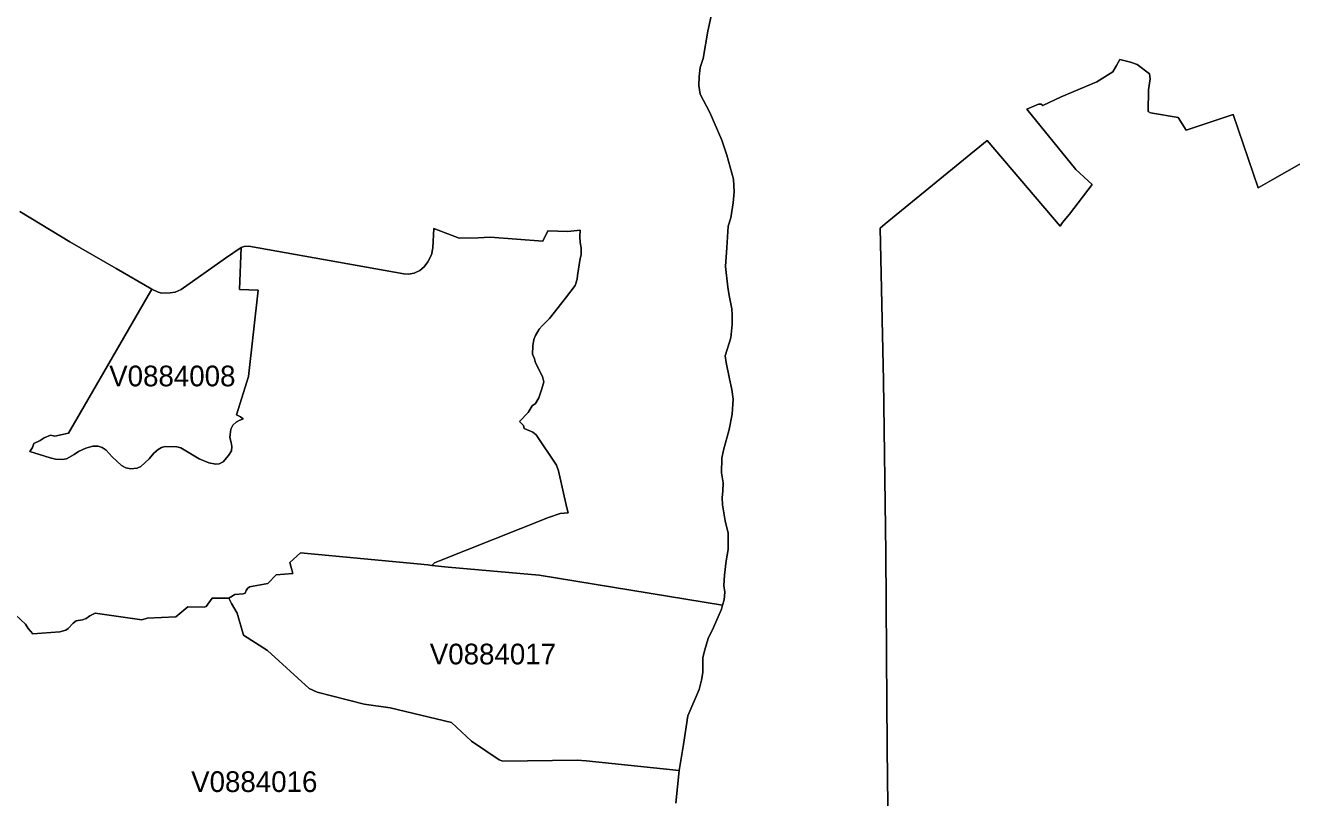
# Model space of a CAD drawing. Extents: x 369010 to 735936, y 6377141 to 6616555.
# Drawn here: x 520385 to 526500, y 6508749 to 6512481 of the extents above; entities that cross this region are included whole.
import ezdxf
from ezdxf.enums import TextEntityAlignment as Align

# ---------------------------------------------------------------- set-up
doc = ezdxf.new("R2010")
doc.units = 0
doc.header["$LTSCALE"] = 40
doc.layers.add('3', color=7, linetype='Continuous', lineweight=13)
doc.layers.add('4', color=7, linetype='Continuous')

msp = doc.modelspace()

# ---------------------------------------------------------------- linework, layer by layer
at = {"layer": '3'}
for points in [[(523064.64, 6511353.48), (523051.07, 6511272.05), (523049.41, 6511253.35), (523039.98, 6511222.73), (522993.3, 6511161.66), (522915.68, 6511064.51), (522880.76, 6511028.76), (522866.36, 6511011.88), (522847.83, 6510981.26), (522840.05, 6510963.38), (522835.08, 6510931.94), (522833.26, 6510891.22), (522843.52, 6510869.05), (522848.65, 6510850.51), (522882.75, 6510783.15), (522887.88, 6510757.66), (522879.44, 6510724.56), (522864.05, 6510681.2), (522847.99, 6510654.06), (522832.77, 6510641.31), (522813.24, 6510610.69), (522770.37, 6510567), (522789.9, 6510546.64), (522794.04, 6510533.07), (522835.58, 6510514.37), (522850.97, 6510502.45), (522949.28, 6510354.82), (522959.38, 6510328.51), (522997.61, 6510156.05), (523005.55, 6510124.94), (522968.15, 6510121.46), (522911.38, 6510101.93), (522384.25, 6509893.9), (522361.41, 6509883.8), (522347.18, 6509871.22), (522347.51, 6509870.89), (522426.62, 6509862.62), (522865.7, 6509823.39), (523751.64, 6509678.74), (523759.26, 6509704.89), (523761.91, 6509742.29), (523758.43, 6509774.57), (523760.25, 6509823.72), (523769.52, 6509893.4), (523778.79, 6509948.02), (523778.79, 6510026.13), (523764.39, 6510086.54), (523750.82, 6510163.83), (523749.99, 6510199.42), (523753.3, 6510230.03), (523754.79, 6510269.76), (523747.18, 6510318.91), (523748, 6510389.41), (523755.62, 6510427.65), (523782.76, 6510527.94), (523798.65, 6510602.58), (523802.95, 6510673.92), (523796.99, 6510721.42), (523784.25, 6510772.39), (523768.19, 6510852.16), (523763.89, 6510884.44), (523791.53, 6510970.5), (523798.32, 6511035.87), (523798.32, 6511082.55), (523796.66, 6511110.52), (523783.09, 6511175.06), (523777.13, 6511215.94), (523765.55, 6511314.75), (523771.5, 6511407.26), (523779.28, 6511510.04), (523791.2, 6511549.93), (523803.12, 6511623.08), (523807.58, 6511675.38), (523805.1, 6511737.44), (523772.83, 6511853.79), (523747.34, 6511925.13), (523689.91, 6512059.85), (523644.07, 6512148.06), (523637.61, 6512190.43), (523638.44, 6512233.79), (523643.4, 6512276.16), (523657.14, 6512320.35), (523680.81, 6512452.09), (523713.08, 6512598.73)], [(523713.08, 6512598.73), (523680.81, 6512452.09), (523657.14, 6512320.35), (523643.4, 6512276.16), (523638.44, 6512233.79), (523637.61, 6512190.43), (523644.07, 6512148.06), (523689.91, 6512059.85), (523747.34, 6511925.13), (523772.83, 6511853.79), (523805.1, 6511737.44), (523807.58, 6511675.38), (523803.12, 6511623.08), (523791.2, 6511549.93), (523779.28, 6511510.04), (523771.5, 6511407.26), (523765.55, 6511314.75), (523777.13, 6511215.94), (523783.09, 6511175.06), (523796.66, 6511110.52), (523798.32, 6511082.55), (523798.32, 6511035.87), (523791.53, 6510970.5), (523763.89, 6510884.44), (523768.19, 6510852.16), (523784.25, 6510772.39), (523796.99, 6510721.42), (523802.95, 6510673.92), (523798.65, 6510602.58), (523782.76, 6510527.94), (523755.62, 6510427.65), (523748, 6510389.41), (523747.18, 6510318.91), (523754.79, 6510269.76), (523753.3, 6510230.03), (523749.99, 6510199.42), (523750.82, 6510163.83), (523764.39, 6510086.54), (523778.79, 6510026.13), (523778.79, 6509948.02), (523769.52, 6509893.4), (523760.25, 6509823.72), (523758.43, 6509774.57)], [(524562.78, 6508027.67), (524548.55, 6508824.24), (524545.24, 6509202.09), (524539.11, 6509932.79), (524528.85, 6510764.94), (524512.8, 6511500.94), (524536.63, 6511521.3), (525028.51, 6511924.3), (525382.35, 6511509.38), (525393.44, 6511528.08), (525426.54, 6511568.8), (525536.11, 6511711.96), (525457.16, 6511783.29), (525220.16, 6512075.4), (525276.93, 6512099.07), (525289.67, 6512100.06), (525297.29, 6512093.11), (525386.33, 6512135.65), (525559.11, 6512206.81), (525636.24, 6512255.31), (525653.45, 6512286.75), (525670.33, 6512314.72), (525720.48, 6512301.98), (525752.75, 6512290.89), (525813, 6512246.87), (525816.31, 6512221.38), (525808.69, 6512169.58), (525806.54, 6512063.82), (525817.46, 6512057.03), (525951.52, 6512035.85), (525990.75, 6511973.62), (526216.83, 6512050.25), (526337.81, 6511695.41), (526404.84, 6511734.47), (526759.84, 6511934.73)], [(526759.84, 6511934.73), (526404.84, 6511734.47), (526337.81, 6511695.41), (526216.83, 6512050.25), (525990.75, 6511973.62), (525951.52, 6512035.85), (525817.46, 6512057.03), (525806.54, 6512063.82), (525808.69, 6512169.58), (525816.31, 6512221.38), (525813, 6512246.87), (525752.75, 6512290.89), (525720.48, 6512301.98), (525670.33, 6512314.72), (525653.45, 6512286.75), (525636.24, 6512255.31), (525559.11, 6512206.81), (525386.33, 6512135.65), (525297.29, 6512093.11), (525289.67, 6512100.06), (525276.93, 6512099.07), (525220.16, 6512075.4), (525457.16, 6511783.29), (525536.11, 6511711.96), (525426.54, 6511568.8), (525393.44, 6511528.08), (525382.35, 6511509.38), (525028.51, 6511924.3), (524536.63, 6511521.3), (524512.8, 6511500.94), (524528.85, 6510764.94), (524539.11, 6509932.79), (524545.24, 6509202.09), (524548.55, 6508824.24), (524562.78, 6508027.67)], [(520357.82, 6511580.38), (520599.62, 6511435.07), (520822.89, 6511305.15), (520995.84, 6511206.34), (521026.95, 6511191.12), (521044.66, 6511186.98), (521083.72, 6511188.63), (521108.38, 6511191.94), (521138, 6511203.86), (521351.01, 6511354.8), (521427.31, 6511407.43), (521442.2, 6511412.23), (521464.21, 6511413.88), (522213.28, 6511280.32), (522234.47, 6511278.67), (522262.44, 6511283.63), (522289.58, 6511295.55), (522309.94, 6511314.25), (522327.81, 6511338.08), (522345.69, 6511371.18), (522353.3, 6511405.94), (522358.1, 6511499.45), (522479.41, 6511451.95), (522572.1, 6511454.1), (522629.86, 6511457.41), (522883.91, 6511437.88), (522907.74, 6511488.03), (523005.22, 6511483.73), (523064.64, 6511491.34), (523062.98, 6511458.24), (523063.81, 6511431.92), (523068.94, 6511404.78), (523068.94, 6511371.35), (523064.64, 6511353.48)], [(522327.81, 6511338.08), (522309.94, 6511314.25), (522289.58, 6511295.55), (522262.44, 6511283.63), (522234.47, 6511278.67), (522213.28, 6511280.32), (521464.21, 6511413.88), (521442.2, 6511412.23), (521427.31, 6511407.43), (521418.87, 6511203.53), (521508.73, 6511200.88), (521462.89, 6510783.81), (521403.97, 6510598.12), (521424.33, 6510589.51), (521437.07, 6510579.41), (521417.54, 6510571.63), (521403.14, 6510563.19), (521386.26, 6510547.97), (521376.83, 6510529.27), (521373.52, 6510503.61), (521372.69, 6510489.21), (521379.48, 6510464.55), (521382.79, 6510445.02), (521381.13, 6510424.67), (521366.73, 6510402.49), (521339.59, 6510371.04), (521320.89, 6510361.78), (521304.01, 6510360.12), (521270.9, 6510366.91), (521224.23, 6510385.61), (521135.19, 6510439.4), (521116.49, 6510444.53), (521060.55, 6510446.18), (521041.85, 6510441.22), (521025.63, 6510430.96), (521006.1, 6510413.91), (520982.43, 6510386.77), (520943.37, 6510348.54), (520925.5, 6510340.92), (520894.55, 6510337.12), (520869.89, 6510342.08), (520849.53, 6510353.17), (520804.68, 6510395.7), (520774.89, 6510427.15), (520756.19, 6510440.72), (520735.83, 6510446.68), (520711.34, 6510446.68), (520677.41, 6510437.25), (520641.66, 6510422.02), (520619.98, 6510407.29), (520584.39, 6510386.1), (520564.04, 6510383.62), (520530.94, 6510384.45), (520505.45, 6510390.41), (520406.31, 6510420.86), (520419.88, 6510441.38), (520426.67, 6510459.92), (520456.29, 6510475.31), (520475.49, 6510487.23), (520506.11, 6510499.97), (520528.12, 6510494.84), (520592.67, 6510510.23), (520651.09, 6510609.53), (520995.84, 6511206.34), (520822.89, 6511305.15), (520599.62, 6511435.07), (520357.82, 6511580.38)], [(520337.13, 6509632.73), (520386.45, 6509586.72), (520399.03, 6509566.36), (520421.21, 6509540.88), (520551.96, 6509550.81), (520579.93, 6509557.59), (520591.01, 6509566.03), (520615.51, 6509591.52), (520630.9, 6509602.61), (520660.53, 6509608.57), (520678.4, 6509615.35), (520697.1, 6509627.1), (520722.42, 6509639.85), (520946.68, 6509608.07), (520973.82, 6509616.51), (521112.19, 6509622.47), (521168.79, 6509671.46), (521250.22, 6509669.64), (521257.83, 6509672.29), (521286.63, 6509712.17), (521367.89, 6509712.34), (521396.52, 6509730.87), (521437.24, 6509733.36), (521445.68, 6509737.66), (521450.81, 6509750.4), (521457.59, 6509759.67), (521467.85, 6509768.28), (521555.24, 6509784.33), (521596.78, 6509825.38), (521676.55, 6509831.34), (521661.33, 6509884.79), (521712.97, 6509932.46), (522328.31, 6509874.37), (522347.18, 6509871.22), (522361.41, 6509883.8), (522384.25, 6509893.9), (522911.38, 6510101.93), (522968.15, 6510121.46), (523005.55, 6510124.94), (522997.61, 6510156.05), (522959.38, 6510328.51), (522949.28, 6510354.82), (522850.97, 6510502.45), (522835.58, 6510514.37), (522794.04, 6510533.07), (522789.9, 6510546.64), (522770.37, 6510567), (522813.24, 6510610.69), (522832.77, 6510641.31), (522847.99, 6510654.06), (522864.05, 6510681.2), (522879.44, 6510724.56), (522887.88, 6510757.66), (522882.75, 6510783.15), (522848.65, 6510850.51), (522843.52, 6510869.05), (522833.26, 6510891.22), (522835.08, 6510931.94), (522840.05, 6510963.38), (522847.83, 6510981.26), (522866.36, 6511011.88), (522880.76, 6511028.76), (522915.68, 6511064.51), (522993.3, 6511161.66), (523039.98, 6511222.73), (523049.41, 6511253.35), (523051.07, 6511272.05), (523064.64, 6511353.48), (523068.94, 6511371.35), (523068.94, 6511404.78), (523063.81, 6511431.92), (523062.98, 6511458.24), (523064.64, 6511491.34), (523005.22, 6511483.73), (522907.74, 6511488.03), (522883.91, 6511437.88), (522629.86, 6511457.41), (522572.1, 6511454.1), (522479.41, 6511451.95), (522358.1, 6511499.45), (522353.3, 6511405.94), (522345.69, 6511371.18), (522327.81, 6511338.08)], [(523758.43, 6509774.57), (523761.91, 6509742.29), (523759.26, 6509704.89), (523751.64, 6509678.74), (523745.69, 6509659.05), (523707.12, 6509570.83), (523681.64, 6509517.21), (523665.58, 6509463.75), (523656.98, 6509426.35), (523655.65, 6509353.19), (523649.69, 6509316.62), (523637.94, 6509271.6), (523584.49, 6509144.33), (523562.47, 6509006.3), (523541.29, 6508880.18), (523526.23, 6508722.95)], [(523526.23, 6508722.95), (523541.29, 6508880.18), (523092.61, 6508926.69), (523050.24, 6508930.17), (522691.09, 6508925.86), (522672.39, 6508930.99), (522539.82, 6509021.19), (522442.34, 6509112.88), (522146.09, 6509182.56), (522021.3, 6509200.43), (521793.9, 6509259.02), (521755.83, 6509275.9), (521554.74, 6509460.77), (521438.89, 6509534.26), (521408.44, 6509639.68), (521379.64, 6509686.35), (521367.89, 6509712.34), (521286.63, 6509712.17), (521257.83, 6509672.29), (521250.22, 6509669.64), (521168.79, 6509671.46), (521112.19, 6509622.47), (520973.82, 6509616.51), (520946.68, 6509608.07), (520722.42, 6509639.85), (520697.1, 6509627.1), (520678.4, 6509615.35), (520660.53, 6509608.57), (520630.9, 6509602.61), (520615.51, 6509591.52), (520591.01, 6509566.03), (520579.93, 6509557.59), (520551.96, 6509550.81), (520421.21, 6509540.88), (520399.03, 6509566.36), (520386.45, 6509586.72), (520337.13, 6509632.73)]]:
    msp.add_lwpolyline(points, dxfattribs=at)
for points in [[(521427.31, 6511407.43), (521351.01, 6511354.8), (521138, 6511203.86), (521108.38, 6511191.94), (521083.72, 6511188.63), (521044.66, 6511186.98), (521026.95, 6511191.12), (520995.84, 6511206.34), (520651.09, 6510609.53), (520592.67, 6510510.23), (520528.12, 6510494.84), (520506.11, 6510499.97), (520475.49, 6510487.23), (520456.29, 6510475.31), (520426.67, 6510459.92), (520419.88, 6510441.38), (520406.31, 6510420.86), (520505.45, 6510390.41), (520530.94, 6510384.45), (520564.04, 6510383.62), (520584.39, 6510386.1), (520619.98, 6510407.29), (520641.66, 6510422.02), (520677.41, 6510437.25), (520711.34, 6510446.68), (520735.83, 6510446.68), (520756.19, 6510440.72), (520774.89, 6510427.15), (520804.68, 6510395.7), (520849.53, 6510353.17), (520869.89, 6510342.08), (520894.55, 6510337.12), (520925.5, 6510340.92), (520943.37, 6510348.54), (520982.43, 6510386.77), (521006.1, 6510413.91), (521025.63, 6510430.96), (521041.85, 6510441.22), (521060.55, 6510446.18), (521116.49, 6510444.53), (521135.19, 6510439.4), (521224.23, 6510385.61), (521270.9, 6510366.91), (521304.01, 6510360.12), (521320.89, 6510361.78), (521339.59, 6510371.04), (521366.73, 6510402.49), (521381.13, 6510424.67), (521382.79, 6510445.02), (521379.48, 6510464.55), (521372.69, 6510489.21), (521373.52, 6510503.61), (521376.83, 6510529.27), (521386.26, 6510547.97), (521403.14, 6510563.19), (521417.54, 6510571.63), (521437.07, 6510579.41), (521424.33, 6510589.51), (521403.97, 6510598.12), (521462.89, 6510783.81), (521508.73, 6511200.88), (521418.87, 6511203.53)], [(521367.89, 6509712.34), (521379.64, 6509686.35), (521408.44, 6509639.68), (521438.89, 6509534.26), (521554.74, 6509460.77), (521755.83, 6509275.9), (521793.9, 6509259.02), (522021.3, 6509200.43), (522146.09, 6509182.56), (522442.34, 6509112.88), (522539.82, 6509021.19), (522672.39, 6508930.99), (522691.09, 6508925.86), (523050.24, 6508930.17), (523092.61, 6508926.69), (523541.29, 6508880.18), (523562.47, 6509006.3), (523584.49, 6509144.33), (523637.94, 6509271.6), (523649.69, 6509316.62), (523655.65, 6509353.19), (523656.98, 6509426.35), (523665.58, 6509463.75), (523681.64, 6509517.21), (523707.12, 6509570.83), (523745.69, 6509659.05), (523751.64, 6509678.74), (522865.7, 6509823.39), (522426.62, 6509862.62), (522347.51, 6509870.89), (522347.18, 6509871.22), (522328.31, 6509874.37), (521712.97, 6509932.46), (521661.33, 6509884.79), (521676.55, 6509831.34), (521596.78, 6509825.38), (521555.24, 6509784.33), (521467.85, 6509768.28), (521457.59, 6509759.67), (521450.81, 6509750.4), (521445.68, 6509737.66), (521437.24, 6509733.36), (521396.52, 6509730.87)]]:
    msp.add_lwpolyline(points, close=True, dxfattribs=at)

# ---------------------------------------------------------------- texts
at = {"layer": '4'}
for s, p in [('V0884008', (521094.71, 6510736.29)), ('V0884017', (522642.72, 6509392.89)), ('V0884016', (521490.34, 6508776.32))]:
    msp.add_text(s, height=100, dxfattribs=at).set_placement(p, align=Align.CENTER)

doc.saveas('drawing.dxf')
